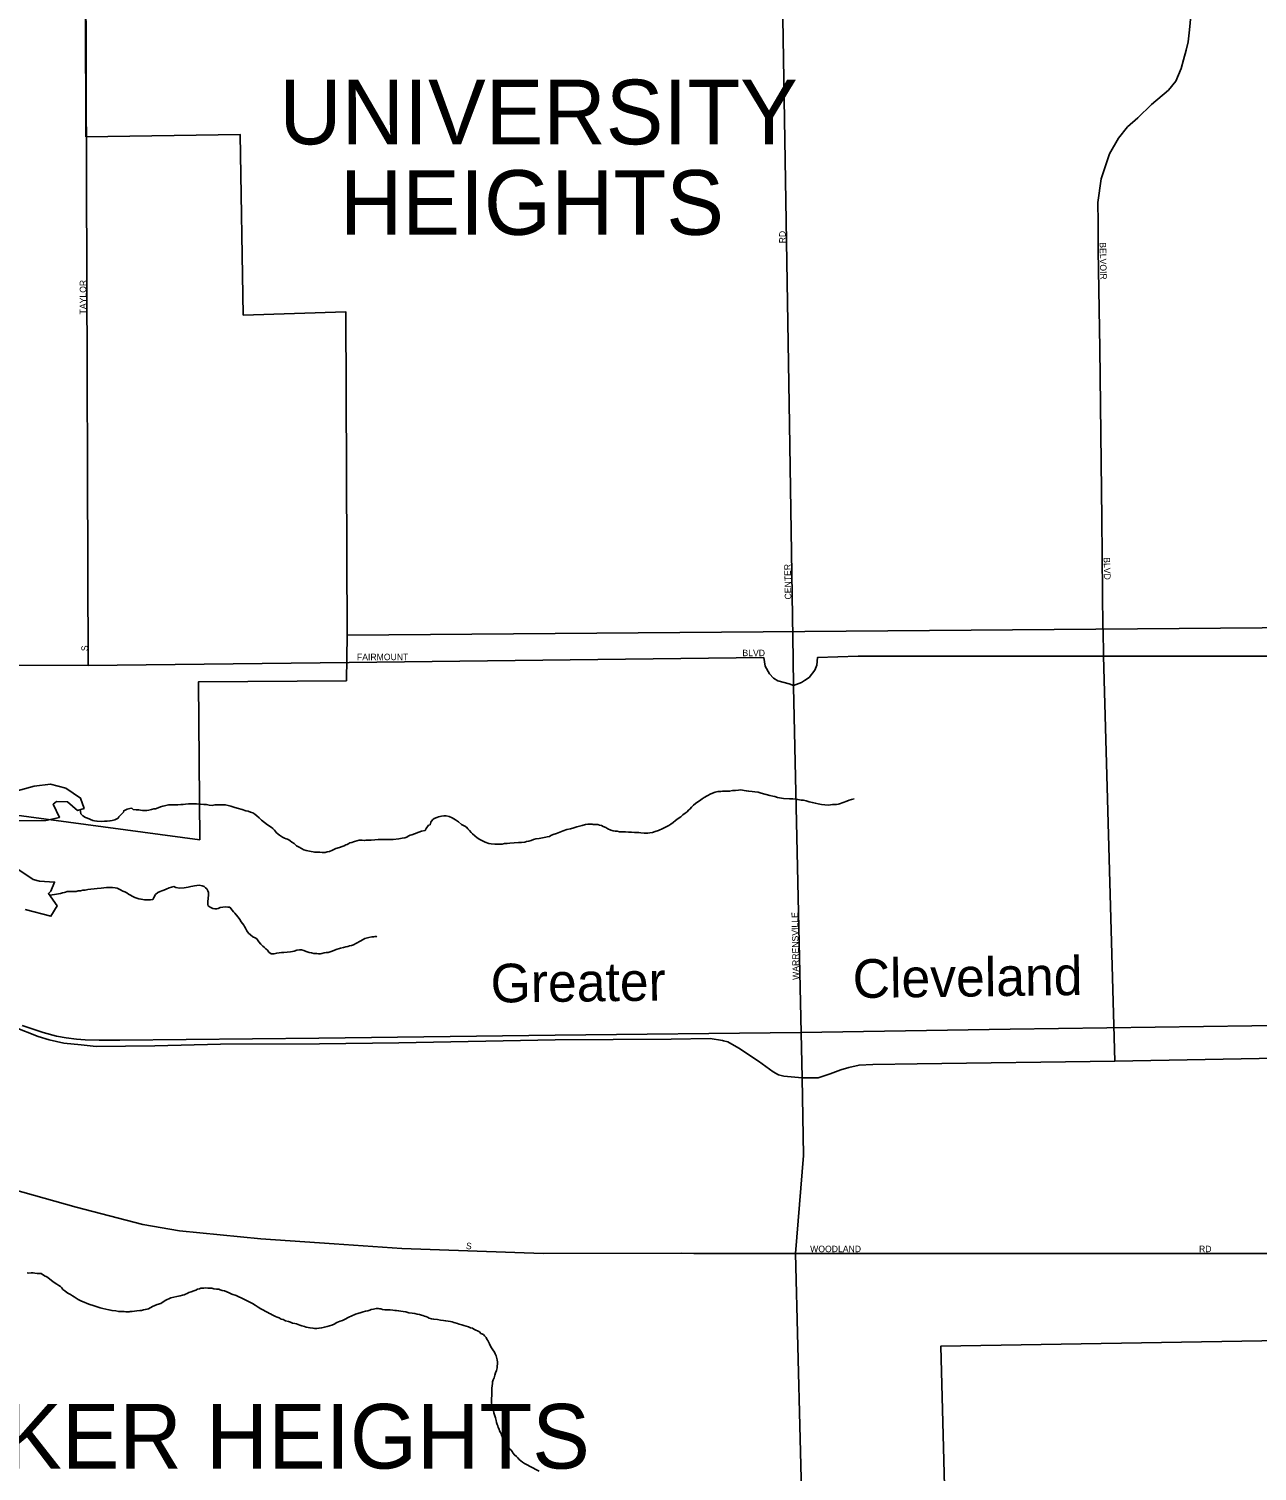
# Model space of a CAD drawing. Extents: x 2010165 to 2382125, y 1060529 to 1407316.
# Drawn here: x 2226777 to 2236282, y 1265266 to 1276424 of the extents above; entities that cross this region are included whole.
import ezdxf

# ---------------------------------------------------------------- set-up
doc = ezdxf.new("R2010")
doc.units = 0
for name, color, linetype in [('GM_X_City_Street', 7, 'Continuous'), ('GM_X_City_Street_Text', 7, 'Continuous'), ('GM_X_Corporation', 7, 'Continuous'), ('GM_X_Corporation_Text', 7, 'Continuous'), ('GM_X_Minor_Lake', 7, 'Continuous'), ('GM_X_Minor_River', 7, 'Continuous'), ('GM_X_Rail_Line', 7, 'Continuous'), ('GM_X_Rail_Line_Text', 7, 'Continuous'), ('GM_X_State_Route', 7, 'Continuous')]:
    doc.layers.add(name, color=color, linetype=linetype)

msp = doc.modelspace()

# ---------------------------------------------------------------- linework, layer by layer
at = {"layer": 'GM_X_City_Street'}
for points in [[(2227224, 1275259), (2227224, 1275259), (2227218, 1276902), (2227217, 1278156), (2227217, 1278165), (2227217, 1278165)], [(2235793, 1277116), (2235794, 1277112), (2235794, 1277107), (2235815, 1277015), (2235758, 1276416), (2235749, 1276325), (2235733, 1276259), (2235711, 1276184), (2235693, 1276117), (2235654, 1276019), (2235596, 1275951), (2235465, 1275840), (2235358, 1275736), (2235280, 1275666), (2235209, 1275579), (2235140, 1275458), (2235076, 1275263), (2235048, 1275082), (2235053, 1274925), (2235053, 1274711), (2235065, 1273952), (2235080, 1272633), (2235089, 1271782)], [(2232692, 1271547), (2232662, 1273367), (2232605, 1276982)], [(2227237, 1271498), (2227224, 1275259)], [(2235089, 1271782), (2235090, 1271778), (2235092, 1271570)], [(2224771, 1271502), (2227237, 1271498), (2229255, 1271522)], [(2229255, 1271522), (2229255, 1271522), (2232464, 1271560), (2232476, 1271494), (2232508, 1271435), (2232539, 1271400), (2232572, 1271379), (2232661, 1271358), (2232695, 1271345), (2232757, 1271367), (2232780, 1271382), (2232816, 1271407), (2232860, 1271463), (2232875, 1271501), (2232881, 1271562), (2233194, 1271570), (2235092, 1271570), (2236763, 1271570), (2237933, 1271574)], [(2232695, 1271338), (2232695, 1271345), (2232692, 1271543), (2232692, 1271547)], [(2235092, 1271570), (2235180, 1268439)], [(2232764, 1264800), (2232709, 1266950), (2232771, 1267709), (2232760, 1268308), (2232695, 1271334), (2232695, 1271338)], [(2225236, 1267833), (2225237, 1267833), (2225755, 1267697), (2227142, 1267308), (2227660, 1267175), (2227944, 1267126), (2228572, 1267064), (2229139, 1267024), (2229662, 1266989), (2230758, 1266951), (2231830, 1266952), (2231924, 1266951), (2231925, 1266951)], [(2231925, 1266951), (2232709, 1266950), (2233443, 1266950)], [(2233443, 1266950), (2233443, 1266950), (2238058, 1266950), (2240677, 1266978), (2240685, 1266979)]]:
    msp.add_lwpolyline(points, dxfattribs=at)
at = {"layer": 'GM_X_Corporation'}
for points in [[(2227213, 1277543), (2227218, 1275590), (2228413, 1275607), (2228436, 1274210), (2229231, 1274234), (2229239, 1271734), (2229235, 1271381), (2228090, 1271373), (2228099, 1270151), (2222535, 1270897), (2219790, 1272810)], [(2219790, 1272810), (2222535, 1270897), (2228099, 1270151), (2228090, 1271373), (2229235, 1271381), (2229239, 1271734), (2237931, 1271803), (2237933, 1271574), (2240616, 1271574), (2240684, 1268516), (2240664, 1266347), (2233835, 1266234), (2233905, 1263580)], [(2233905, 1263580), (2233835, 1266234), (2240664, 1266347)]]:
    msp.add_lwpolyline(points, dxfattribs=at)
msp.add_lwpolyline([(2229931, 1277589), (2229920, 1276964), (2232605, 1276982), (2235815, 1277015), (2237248, 1277030), (2237920, 1277033), (2237909, 1276096), (2237899, 1275345), (2237931, 1271803), (2229239, 1271734), (2229231, 1274234), (2228436, 1274210), (2228413, 1275607), (2227218, 1275590), (2227213, 1277543)], close=True, dxfattribs=at)
at = {"layer": 'GM_X_Minor_Lake'}
for points in [[(2226639, 1270517), (2226817, 1270566), (2226945, 1270580), (2227062, 1270549), (2227176, 1270473), (2227205, 1270393), (2227153, 1270378), (2227076, 1270443), (2226992, 1270446), (2226966, 1270425), (2227014, 1270324), (2226908, 1270300), (2226687, 1270297)], [(2226699, 1269919), (2226811, 1269843), (2226859, 1269831), (2226976, 1269823), (2226947, 1269754), (2226929, 1269734), (2226995, 1269640), (2226948, 1269559), (2226748, 1269611)]]:
    msp.add_lwpolyline(points, dxfattribs=at)
at = {"layer": 'GM_X_Minor_River'}
for points in [[(2231103, 1270271), (2231121, 1270271), (2231135, 1270272), (2231145, 1270270), (2231155, 1270270), (2231167, 1270268), (2231181, 1270268), (2231194, 1270264), (2231208, 1270261), (2231222, 1270253), (2231242, 1270245), (2231258, 1270235), (2231281, 1270226), (2231299, 1270220), (2231315, 1270218), (2231329, 1270216), (2231347, 1270212), (2231371, 1270211), (2231393, 1270211), (2231417, 1270209), (2231441, 1270210), (2231464, 1270208), (2231498, 1270207), (2231514, 1270205), (2231538, 1270203), (2231550, 1270201), (2231566, 1270202), (2231582, 1270204), (2231602, 1270206), (2231624, 1270215), (2231650, 1270223), (2231684, 1270239), (2231710, 1270250), (2231730, 1270260), (2231744, 1270271), (2231762, 1270283), (2231781, 1270299), (2231801, 1270314), (2231821, 1270328), (2231839, 1270344), (2231857, 1270357), (2231871, 1270367), (2231881, 1270379), (2231894, 1270389), (2231906, 1270403), (2231920, 1270418), (2231936, 1270432), (2231954, 1270444), (2231966, 1270453), (2231976, 1270459), (2231988, 1270467), (2232003, 1270477), (2232025, 1270490), (2232055, 1270506), (2232089, 1270519), (2232109, 1270523), (2232121, 1270523), (2232133, 1270525), (2232145, 1270526), (2232157, 1270526), (2232177, 1270526), (2232199, 1270526), (2232221, 1270531), (2232246, 1270533), (2232268, 1270535), (2232284, 1270536), (2232300, 1270534), (2232312, 1270532), (2232328, 1270530), (2232348, 1270526), (2232374, 1270525), (2232396, 1270521), (2232421, 1270518), (2232443, 1270512), (2232511, 1270493), (2232535, 1270487), (2232550, 1270485), (2232570, 1270478), (2232616, 1270470), (2232662, 1270467), (2232690, 1270467), (2232709, 1270465), (2232727, 1270462), (2232753, 1270458), (2232771, 1270456), (2232791, 1270451), (2232815, 1270445), (2232840, 1270439), (2232862, 1270434), (2232886, 1270428), (2232910, 1270424), (2232936, 1270421), (2232966, 1270419), (2232996, 1270423), (2233027, 1270424), (2233041, 1270426), (2233051, 1270428), (2233106, 1270449), (2233126, 1270458), (2233144, 1270462), (2233154, 1270466)], [(2227174, 1270384), (2227180, 1270352), (2227196, 1270336), (2227216, 1270323), (2227231, 1270317), (2227271, 1270301), (2227285, 1270298), (2227305, 1270294), (2227341, 1270292), (2227363, 1270295), (2227382, 1270295), (2227404, 1270297), (2227422, 1270300), (2227442, 1270304), (2227468, 1270318), (2227473, 1270328), (2227485, 1270341), (2227499, 1270353), (2227509, 1270363), (2227511, 1270375), (2227537, 1270388), (2227559, 1270392), (2227573, 1270394), (2227583, 1270386), (2227607, 1270383), (2227627, 1270381), (2227641, 1270379), (2227657, 1270377), (2227679, 1270378), (2227691, 1270378), (2227705, 1270380), (2227727, 1270386), (2227745, 1270391), (2227758, 1270391), (2227778, 1270397), (2227797, 1270405), (2227815, 1270410), (2227827, 1270414), (2227837, 1270416), (2227857, 1270420), (2227930, 1270421), (2227952, 1270424), (2227970, 1270424), (2227988, 1270426), (2228012, 1270429), (2228042, 1270429), (2228074, 1270428), (2228104, 1270426), (2228132, 1270424), (2228153, 1270423), (2228173, 1270419), (2228195, 1270417), (2228217, 1270420), (2228243, 1270422), (2228269, 1270422), (2228297, 1270421), (2228319, 1270417), (2228340, 1270411), (2228364, 1270404), (2228390, 1270394), (2228428, 1270385), (2228455, 1270375), (2228475, 1270371), (2228491, 1270363), (2228509, 1270358), (2228525, 1270350), (2228540, 1270336), (2228558, 1270320), (2228578, 1270302), (2228601, 1270283), (2228625, 1270265), (2228651, 1270247), (2228666, 1270237), (2228678, 1270224), (2228694, 1270204), (2228717, 1270186), (2228739, 1270172), (2228755, 1270164), (2228767, 1270159), (2228779, 1270155), (2228790, 1270149), (2228800, 1270143), (2228812, 1270133), (2228830, 1270121), (2228849, 1270105), (2228869, 1270094), (2228887, 1270084), (2228905, 1270074), (2228923, 1270068), (2228936, 1270065), (2228962, 1270059), (2228976, 1270057), (2228988, 1270055), (2229014, 1270054), (2229030, 1270054), (2229048, 1270052)], [(2233154, 1270466), (2233164, 1270468)], [(2229048, 1270052), (2229070, 1270052), (2229086, 1270057), (2229104, 1270061), (2229126, 1270069), (2229152, 1270082), (2229180, 1270092), (2229202, 1270099), (2229216, 1270103), (2229230, 1270111), (2229240, 1270115), (2229252, 1270121), (2229262, 1270126), (2229276, 1270130), (2229288, 1270134), (2229298, 1270138), (2229314, 1270142), (2229332, 1270147), (2229356, 1270147), (2229372, 1270145), (2229386, 1270148), (2229404, 1270148), (2229426, 1270148), (2229454, 1270151), (2229480, 1270153), (2229504, 1270153), (2229525, 1270154), (2229545, 1270154), (2229569, 1270152), (2229597, 1270153), (2229639, 1270157), (2229665, 1270162), (2229687, 1270166), (2229701, 1270172), (2229713, 1270178), (2229727, 1270185), (2229741, 1270189), (2229815, 1270216), (2229843, 1270223), (2229851, 1270237), (2229870, 1270263), (2229882, 1270267), (2229888, 1270287), (2229900, 1270304), (2229914, 1270314), (2229933, 1270322), (2229947, 1270327), (2229959, 1270331), (2229969, 1270333), (2229988, 1270335), (2230006, 1270335), (2230030, 1270330), (2230054, 1270320), (2230078, 1270306), (2230103, 1270289), (2230125, 1270269), (2230151, 1270255), (2230164, 1270247), (2230174, 1270235), (2230188, 1270222), (2230200, 1270208), (2230211, 1270196), (2230227, 1270180), (2230245, 1270166), (2230266, 1270152), (2230288, 1270143), (2230308, 1270131), (2230336, 1270123), (2230355, 1270118), (2230383, 1270116), (2230413, 1270116), (2230439, 1270117), (2230459, 1270121), (2230479, 1270121), (2230499, 1270124), (2230567, 1270129), (2230589, 1270129), (2230615, 1270131), (2230629, 1270136), (2230647, 1270140), (2230665, 1270146), (2230683, 1270152), (2230701, 1270157), (2230725, 1270161), (2230753, 1270166), (2230777, 1270170), (2230789, 1270174), (2230807, 1270176), (2230817, 1270183), (2230835, 1270191), (2230859, 1270199), (2230885, 1270210), (2230913, 1270220), (2230941, 1270229), (2230969, 1270235), (2230993, 1270243), (2231017, 1270252), (2231039, 1270256), (2231059, 1270262), (2231085, 1270269), (2231103, 1270271)], [(2226941, 1269721), (2226991, 1269731), (2227007, 1269733), (2227023, 1269735), (2227037, 1269739), (2227051, 1269742), (2227061, 1269746), (2227073, 1269750), (2227089, 1269750), (2227101, 1269750), (2227117, 1269751), (2227129, 1269751), (2227143, 1269751), (2227159, 1269755), (2227177, 1269756), (2227195, 1269760), (2227213, 1269762), (2227234, 1269766), (2227256, 1269769), (2227282, 1269771), (2227306, 1269773), (2227336, 1269776), (2227358, 1269778), (2227378, 1269781), (2227400, 1269781), (2227424, 1269781), (2227444, 1269780), (2227460, 1269776), (2227472, 1269772), (2227487, 1269764), (2227505, 1269754), (2227521, 1269749), (2227535, 1269739), (2227549, 1269729), (2227564, 1269721), (2227576, 1269715), (2227588, 1269709), (2227598, 1269703), (2227612, 1269700), (2227628, 1269694), (2227646, 1269690), (2227660, 1269688), (2227671, 1269686), (2227695, 1269687), (2227719, 1269687), (2227737, 1269689), (2227741, 1269699), (2227756, 1269726), (2227774, 1269742), (2227794, 1269750), (2227806, 1269755), (2227822, 1269761), (2227840, 1269769), (2227862, 1269780), (2227882, 1269784), (2227900, 1269788), (2227914, 1269782), (2227944, 1269777), (2227978, 1269779), (2228010, 1269784), (2228030, 1269788), (2228046, 1269792), (2228060, 1269795), (2228078, 1269797), (2228096, 1269799), (2228117, 1269793), (2228133, 1269788), (2228145, 1269778), (2228155, 1269770), (2228163, 1269756), (2228166, 1269742), (2228168, 1269722), (2228163, 1269674), (2228161, 1269661), (2228161, 1269649), (2228165, 1269639), (2228180, 1269630), (2228200, 1269620), (2228218, 1269616), (2228230, 1269616), (2228242, 1269620), (2228258, 1269627), (2228278, 1269629), (2228300, 1269631), (2228318, 1269630), (2228332, 1269628), (2228351, 1269606), (2228361, 1269594), (2228371, 1269584), (2228381, 1269570), (2228396, 1269552), (2228410, 1269535), (2228420, 1269517), (2228431, 1269503)], [(2228431, 1269503), (2228441, 1269489), (2228447, 1269479), (2228453, 1269467), (2228464, 1269445), (2228478, 1269429), (2228492, 1269415), (2228511, 1269399), (2228529, 1269392), (2228541, 1269384), (2228557, 1269362), (2228572, 1269344), (2228588, 1269328), (2228600, 1269316), (2228610, 1269308), (2228623, 1269297), (2228635, 1269281), (2228651, 1269267), (2228675, 1269269), (2228695, 1269274), (2228715, 1269276), (2228733, 1269278), (2228750, 1269278), (2228802, 1269283), (2228816, 1269285), (2228830, 1269290), (2228850, 1269296), (2228872, 1269298), (2228888, 1269298), (2228904, 1269295), (2228924, 1269287), (2228946, 1269279), (2228964, 1269275), (2228983, 1269272), (2228993, 1269270), (2229005, 1269270), (2229019, 1269268), (2229033, 1269268), (2229045, 1269271), (2229061, 1269275), (2229079, 1269279), (2229093, 1269279), (2229123, 1269290), (2229155, 1269302), (2229189, 1269313), (2229211, 1269317), (2229229, 1269322), (2229245, 1269326), (2229259, 1269330), (2229273, 1269332), (2229289, 1269338), (2229307, 1269349), (2229345, 1269369), (2229378, 1269386), (2229408, 1269394), (2229430, 1269399), (2229446, 1269401), (2229456, 1269403), (2229464, 1269403), (2229471, 1269399)], [(2226764, 1266800), (2226778, 1266798), (2226794, 1266799), (2226810, 1266799), (2226824, 1266797), (2226842, 1266795), (2226862, 1266794), (2226872, 1266794), (2226897, 1266776), (2226915, 1266768), (2226927, 1266762), (2226937, 1266755), (2226953, 1266741), (2226974, 1266725), (2226994, 1266713), (2227010, 1266701), (2227022, 1266694), (2227031, 1266684), (2227041, 1266672), (2227055, 1266660), (2227071, 1266648), (2227085, 1266640), (2227100, 1266632), (2227114, 1266623), (2227128, 1266615), (2227142, 1266605), (2227159, 1266595), (2227185, 1266581), (2227205, 1266574), (2227227, 1266564), (2227250, 1266556), (2227274, 1266547), (2227298, 1266541), (2227314, 1266535), (2227330, 1266529), (2227350, 1266524), (2227373, 1266518), (2227397, 1266514), (2227421, 1266508), (2227451, 1266505), (2227473, 1266501), (2227493, 1266500), (2227514, 1266500), (2227528, 1266498), (2227540, 1266498), (2227552, 1266498), (2227562, 1266501), (2227576, 1266501), (2227594, 1266503), (2227612, 1266505), (2227636, 1266508), (2227650, 1266510), (2227664, 1266514), (2227678, 1266516), (2227690, 1266518), (2227702, 1266521), (2227734, 1266541), (2227770, 1266556), (2227798, 1266562), (2227833, 1266587)], [(2227833, 1266587), (2227877, 1266606), (2227921, 1266616), (2227947, 1266623), (2227965, 1266627), (2227979, 1266631), (2227989, 1266635), (2228001, 1266640), (2228015, 1266648), (2228033, 1266654), (2228053, 1266662), (2228069, 1266667), (2228083, 1266673), (2228097, 1266677), (2228109, 1266681), (2228121, 1266682), (2228131, 1266682), (2228145, 1266684), (2228163, 1266682), (2228177, 1266682), (2228193, 1266681), (2228209, 1266677), (2228228, 1266675), (2228246, 1266673), (2228258, 1266669), (2228272, 1266664), (2228290, 1266660), (2228308, 1266654), (2228328, 1266646), (2228349, 1266635), (2228381, 1266625), (2228440, 1266596), (2228462, 1266586), (2228486, 1266574), (2228507, 1266563), (2228529, 1266549), (2228551, 1266535), (2228571, 1266523), (2228588, 1266514), (2228610, 1266502), (2228626, 1266494), (2228638, 1266486), (2228648, 1266482), (2228659, 1266476), (2228671, 1266469), (2228685, 1266463), (2228699, 1266457), (2228713, 1266451), (2228729, 1266443), (2228746, 1266438), (2228764, 1266430), (2228786, 1266424), (2228802, 1266418), (2228818, 1266412), (2228834, 1266409), (2228848, 1266405), (2228861, 1266401), (2228875, 1266395), (2228889, 1266391), (2228899, 1266388), (2228909, 1266386), (2228923, 1266380), (2228953, 1266374), (2228975, 1266373), (2228990, 1266369), (2229006, 1266369), (2229022, 1266371), (2229044, 1266376), (2229064, 1266380), (2229086, 1266384), (2229104, 1266389), (2229122, 1266395), (2229140, 1266403), (2229160, 1266415), (2229187, 1266426), (2229205, 1266432), (2229219, 1266438), (2229231, 1266445), (2229243, 1266453), (2229259, 1266461), (2229271, 1266465), (2229305, 1266480), (2229323, 1266486), (2229349, 1266493), (2229363, 1266499), (2229381, 1266503), (2229399, 1266507), (2229415, 1266512), (2229427, 1266516), (2229445, 1266520), (2229465, 1266524), (2229481, 1266525), (2229491, 1266523), (2229501, 1266521), (2229513, 1266517), (2229533, 1266515), (2229550, 1266514), (2229574, 1266514), (2229594, 1266512), (2229610, 1266510), (2229622, 1266509)], [(2229622, 1266509), (2229638, 1266507), (2229656, 1266503), (2229674, 1266501), (2229694, 1266498), (2229717, 1266492), (2229743, 1266488), (2229763, 1266485), (2229783, 1266481), (2229801, 1266477), (2229815, 1266473), (2229827, 1266469), (2229838, 1266466), (2229848, 1266462), (2229862, 1266456), (2229876, 1266450), (2229892, 1266444), (2229910, 1266441), (2229940, 1266439), (2229962, 1266435), (2229985, 1266432), (2230003, 1266428), (2230023, 1266426), (2230039, 1266424), (2230053, 1266421), (2230065, 1266417), (2230077, 1266413), (2230093, 1266407), (2230108, 1266403), (2230128, 1266398), (2230142, 1266394), (2230180, 1266382), (2230194, 1266376), (2230209, 1266371), (2230221, 1266365), (2230235, 1266357), (2230249, 1266351), (2230263, 1266343), (2230275, 1266331), (2230294, 1266322), (2230304, 1266314), (2230316, 1266300), (2230322, 1266288), (2230329, 1266278), (2230335, 1266266), (2230341, 1266250), (2230349, 1266234), (2230358, 1266220), (2230368, 1266204), (2230380, 1266186), (2230386, 1266174), (2230393, 1266158), (2230397, 1266148), (2230399, 1266138), (2230401, 1266128), (2230404, 1266108), (2230404, 1266094), (2230402, 1266080), (2230400, 1266066), (2230397, 1266044), (2230389, 1266026), (2230383, 1266008), (2230377, 1265989), (2230370, 1265973), (2230366, 1265957), (2230364, 1265945), (2230362, 1265927), (2230361, 1265909), (2230359, 1265893), (2230359, 1265875), (2230360, 1265854), (2230358, 1265826), (2230358, 1265810), (2230358, 1265794), (2230361, 1265780), (2230365, 1265766), (2230369, 1265750), (2230372, 1265734), (2230376, 1265718), (2230388, 1265678), (2230393, 1265658), (2230397, 1265642), (2230401, 1265628), (2230406, 1265616), (2230410, 1265604), (2230416, 1265590), (2230420, 1265578), (2230426, 1265566), (2230431, 1265554), (2230435, 1265544), (2230439, 1265534), (2230451, 1265510), (2230458, 1265498), (2230464, 1265488), (2230474, 1265472), (2230480, 1265462), (2230489, 1265451), (2230499, 1265437), (2230509, 1265427), (2230517, 1265417), (2230523, 1265407)], [(2230523, 1265407), (2230534, 1265391), (2230550, 1265379), (2230560, 1265369), (2230570, 1265357), (2230583, 1265345), (2230597, 1265336), (2230613, 1265326), (2230633, 1265314), (2230656, 1265302), (2230678, 1265291), (2230700, 1265279), (2230727, 1265265)]]:
    msp.add_lwpolyline(points, dxfattribs=at)
at = {"layer": 'GM_X_Rail_Line'}
msp.add_lwpolyline([(2237738, 1268732), (2234370, 1268685), (2232752, 1268660), (2230850, 1268639), (2229022, 1268617), (2227481, 1268601), (2227320, 1268599), (2227214, 1268603), (2227145, 1268608), (2227066, 1268619), (2226992, 1268632), (2226887, 1268659), (2226726, 1268713)], dxfattribs=at)
at = {"layer": 'GM_X_State_Route'}
for points in [[(2226666, 1268701), (2226848, 1268628), (2226933, 1268602), (2227048, 1268578), (2227182, 1268563), (2227297, 1268552), (2227751, 1268557), (2228261, 1268569), (2229026, 1268572), (2229640, 1268580), (2230850, 1268602), (2231748, 1268607), (2232048, 1268612), (2232144, 1268598), (2232152, 1268595)], [(2232152, 1268595), (2232185, 1268587), (2232272, 1268538), (2232423, 1268438), (2232538, 1268356), (2232578, 1268333), (2232620, 1268321), (2232760, 1268308), (2232884, 1268308), (2232977, 1268339), (2233060, 1268370), (2233122, 1268389), (2233202, 1268407), (2233307, 1268413), (2233650, 1268417), (2235180, 1268439), (2237557, 1268481), (2238013, 1268476), (2238541, 1268485)]]:
    msp.add_lwpolyline(points, dxfattribs=at)

# ---------------------------------------------------------------- texts
at = {"layer": 'GM_X_City_Street_Text'}
for s, rotation, p in [('RD', 90, (2232633, 1274765)), ('BELVOIR', 270.9404, (2235063, 1274773)), ('TAYLOR', 90, (2227221, 1274215)), ('BLVD', 271.5065, (2235094, 1272336)), ('CENTER', 90.8981, (2232677, 1272010)), ('S', 90, (2227234, 1271610)), ('FAIRMOUNT', 0, (2229316, 1271540)), ('BLVD', 0, (2232299, 1271571)), ('WARRENSVILLE', 91.0624, (2232738, 1269067)), ('S', 352.8783, (2230157, 1266986)), ('WOODLAND', 0, (2232823, 1266960)), ('RD', 0, (2235832, 1266960))]:
    msp.add_text(s, height=50, rotation=rotation, dxfattribs=at).set_placement(p)
at = {"layer": 'GM_X_Corporation_Text'}
for s, p in [('UNIVERSITY', (2228715, 1275531)), ('HEIGHTS', (2229184, 1274831)), ('SHAKER HEIGHTS', (2225211, 1265286))]:
    msp.add_text(s, height=500, rotation=0, dxfattribs=at).set_placement(p)
at = {"layer": 'GM_X_Rail_Line_Text'}
for s, rotation, p in [('Greater', 0.6859, (2230352, 1268891)), ('Cleveland', 0.7639, (2233154, 1268926))]:
    msp.add_text(s, height=299, rotation=rotation, dxfattribs=at).set_placement(p)

doc.saveas('drawing.dxf')
